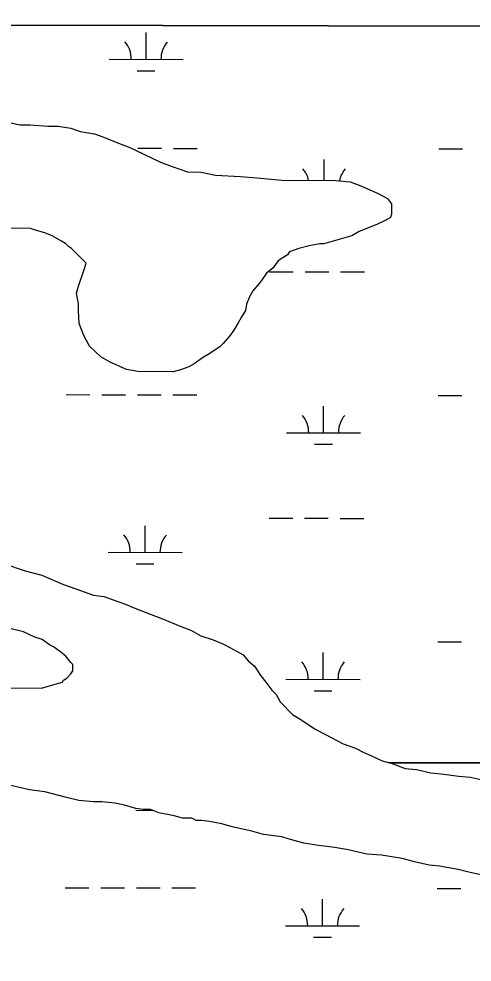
# Model space of a CAD drawing. Extents: x 3187622 to 3225504, y 800805 to 826213.
# Drawn here: x 3219479 to 3220091, y 823113 to 824386 of the extents above; entities that cross this region are included whole.
import ezdxf

# ---------------------------------------------------------------- set-up
doc = ezdxf.new("R2010")
doc.units = 0
for name, color, linetype in [('V-GRID-FRAM', 7, 'Continuous'), ('V-SITE-VEGE', 7, 'Continuous'), ('V-WETL-SWMP', 7, 'Continuous')]:
    doc.layers.add(name, color=color, linetype=linetype)

msp = doc.modelspace()

# ---------------------------------------------------------------- linework, layer by layer
at = {"layer": 'V-GRID-FRAM'}
msp.add_lwpolyline([(3191838.8, 824434.1), (3223248.6, 824370.1), (3223219.5, 806183.5), (3191793.9, 806247.5), (3191838.8, 824434.1)], dxfattribs=at)
at = {"layer": 'V-SITE-VEGE'}
for p, q in [((3220757.8, 824375.2), (3216843.4, 824383.2)), ((3219466.8, 824246.4), (3219480.8, 824243.5)), ((3219480.8, 824243.5), (3219494.8, 824243.3)), ((3219494.8, 824243.3), (3219518.6, 824241.7)), ((3219518.6, 824241.7), (3219532.6, 824241.6)), ((3219532.6, 824241.6), (3219549.4, 824238.6)), ((3219549.4, 824238.6), (3219561.9, 824234.3)), ((3219561.9, 824234.3), (3219581.5, 824231.3)), ((3219581.5, 824231.3), (3219592.6, 824227)), ((3219592.6, 824227), (3219613.6, 824218.4)), ((3219613.6, 824218.4), (3219628.9, 824212.7)), ((3219628.9, 824212.7), (3219647, 824204.1)), ((3219647, 824204.1), (3219670.7, 824192.7)), ((3219670.7, 824192.7), (3219686.1, 824187)), ((3219686.1, 824187), (3219707, 824179.8)), ((3219707, 824179.8), (3219725.2, 824179.6)), ((3219725.2, 824179.6), (3219744.7, 824175.2)), ((3219744.7, 824175.2), (3219778.3, 824173.5)), ((3219778.3, 824173.5), (3219800.7, 824171.9)), ((3219800.7, 824171.9), (3219834.3, 824168.8)), ((3219834.3, 824168.8), (3219907.1, 824168.1)), ((3219907.1, 824168.1), (3219926.6, 824166.5)), ((3219926.6, 824166.5), (3219940.6, 824160.8)), ((3219940.6, 824160.8), (3219964.3, 824150.8)), ((3219964.3, 824150.8), (3219976.8, 824143.7)), ((3219976.8, 824143.7), (3219982.4, 824136.6)), ((3219982.4, 824136.6), (3219982.2, 824122.6)), ((3219973.8, 824114.3), (3219962.5, 824108.8)), ((3219980.8, 824118.4), (3219973.8, 824114.3)), ((3219982.2, 824122.6), (3219980.8, 824118.4)), ((3219494.9, 824103.3), (3219443.1, 824103.8)), ((3219503.3, 824100.5), (3219494.9, 824103.3)), ((3219514.4, 824097.6), (3219503.3, 824100.5)), ((3219938.6, 824099.2), (3219928.8, 824093.7)), ((3219962.5, 824108.8), (3219938.6, 824099.2)), ((3219524.2, 824093.3), (3219514.4, 824097.6)), ((3219536.7, 824086.1), (3219524.2, 824093.3)), ((3219542.3, 824083.3), (3219536.7, 824086.1)), ((3219928.8, 824093.7), (3219890.9, 824082.9)), ((3219546.5, 824079.1), (3219542.3, 824083.3)), ((3219550.6, 824076.2), (3219546.5, 824079.1)), ((3219570.1, 824056.4), (3219550.6, 824076.2)), ((3219857.2, 824076.2), (3219844.6, 824072.1)), ((3219871.3, 824080.2), (3219857.2, 824076.2)), ((3219885.3, 824082.9), (3219871.3, 824080.2)), ((3219890.9, 824082.9), (3219885.3, 824082.9)), ((3219829.1, 824059.6), (3219822, 824049.9)), ((3219841.7, 824067.9), (3219829.1, 824059.6)), ((3219844.6, 824072.1), (3219841.7, 824067.9)), ((3219567.2, 824046.7), (3219570.1, 824056.4)), ((3219822, 824049.9), (3219813.5, 824043)), ((3219560, 824025.7), (3219567.2, 824046.7)), ((3219807.8, 824034.6), (3219803.6, 824029.1)), ((3219813.5, 824043), (3219807.8, 824034.6)), ((3219557.1, 824016), (3219560, 824025.7)), ((3219803.6, 824029.1), (3219795.1, 824019.4)), ((3219559.8, 824001.9), (3219557.1, 824016)), ((3219790.8, 824011), (3219786.5, 824001.2)), ((3219795.1, 824019.4), (3219790.8, 824011)), ((3219559.7, 823992.1), (3219559.8, 824001.9)), ((3219786.5, 824001.2), (3219785.1, 823992.8)), ((3219560.9, 823975.3), (3219559.7, 823992.1)), ((3219785.1, 823992.8), (3219779.4, 823983.1)), ((3219566.4, 823959.9), (3219560.9, 823975.3)), ((3219775.1, 823976.1), (3219769.4, 823966.4)), ((3219779.4, 823983.1), (3219775.1, 823976.1)), ((3219574.6, 823944.4), (3219566.4, 823959.9)), ((3219763.7, 823958.1), (3219755.2, 823948.3)), ((3219769.4, 823966.4), (3219763.7, 823958.1)), ((3219755.2, 823948.3), (3219751, 823944.2)), ((3219589.9, 823930.3), (3219574.6, 823944.4)), ((3219736.9, 823934.5), (3219727.1, 823929)), ((3219751, 823944.2), (3219736.9, 823934.5)), ((3219602.4, 823923.2), (3219589.9, 823930.3)), ((3219624.7, 823913.1), (3219602.4, 823923.2)), ((3219715.8, 823920.7), (3219708.7, 823916.6)), ((3219727.1, 823929), (3219715.8, 823920.7)), ((3219640.1, 823910.2), (3219624.7, 823913.1)), ((3219687.7, 823909.8), (3219640.1, 823910.2)), ((3219697.5, 823912.5), (3219687.7, 823909.8)), ((3219708.7, 823916.6), (3219697.5, 823912.5)), ((3219458.5, 823651.5), (3219487.8, 823641.4)), ((3219487.8, 823641.4), (3219510.2, 823635.6)), ((3219510.2, 823635.6), (3219539.4, 823622.8)), ((3219539.4, 823622.8), (3219556.2, 823617)), ((3219556.2, 823617), (3219579.9, 823608.4)), ((3219579.9, 823608.4), (3219593.9, 823606.9)), ((3219593.9, 823606.9), (3219606.4, 823602.5)), ((3219606.4, 823602.5), (3219621.8, 823596.8)), ((3219621.8, 823596.8), (3219635.7, 823591.1)), ((3219635.7, 823591.1), (3219658, 823582.5)), ((3219658, 823582.5), (3219673.4, 823576.7)), ((3219673.4, 823576.7), (3219697.1, 823566.7)), ((3219485.6, 823558.9), (3219468.9, 823563.2)), ((3219697.1, 823566.7), (3219712.4, 823561)), ((3219501, 823551.7), (3219485.6, 823558.9)), ((3219510.7, 823548.8), (3219501, 823551.7)), ((3219712.4, 823561), (3219725, 823553.8)), ((3219725, 823553.8), (3219741.7, 823548.1)), ((3219520.5, 823541.7), (3219510.7, 823548.8)), ((3219526.1, 823538.9), (3219520.5, 823541.7)), ((3219535.8, 823531.8), (3219526.1, 823538.9)), ((3219741.7, 823548.1), (3219755.7, 823542.4)), ((3219755.7, 823542.4), (3219764, 823538.1)), ((3219764, 823538.1), (3219773.8, 823532.4)), ((3219542.7, 823526.1), (3219535.8, 823531.8)), ((3219549.7, 823517.7), (3219542.7, 823526.1)), ((3219773.8, 823532.4), (3219782.1, 823528.1)), ((3219782.1, 823528.1), (3219789.1, 823519.7)), ((3219552.4, 823514.9), (3219549.7, 823517.7)), ((3219552.3, 823506.5), (3219552.4, 823514.9)), ((3219789.1, 823519.7), (3219797.4, 823512.6)), ((3219797.4, 823512.6), (3219805.7, 823499.9)), ((3219543.9, 823496.7), (3219549.5, 823502.3)), ((3219549.5, 823502.3), (3219552.3, 823506.5)), ((3219805.7, 823499.9), (3219812.6, 823491.4)), ((3219510.1, 823483), (3219528.4, 823488.5)), ((3219528.4, 823488.5), (3219538.2, 823491.2)), ((3219538.2, 823491.2), (3219539.6, 823494)), ((3219539.6, 823494), (3219543.9, 823496.7)), ((3219812.6, 823491.4), (3219820.9, 823480.2)), ((3219381.4, 823484.2), (3219510.1, 823483)), ((3219820.9, 823480.2), (3219826.4, 823474.5)), ((3219826.4, 823474.5), (3219831.9, 823464.7)), ((3219831.9, 823464.7), (3219848.6, 823447.7)), ((3219848.6, 823447.7), (3219859.7, 823440.6)), ((3219859.7, 823440.6), (3219879.2, 823427.8)), ((3219879.2, 823427.8), (3219893.1, 823420.7)), ((3219893.1, 823420.7), (3219916.8, 823407.9)), ((3219916.8, 823407.9), (3219933.5, 823402.1)), ((3219933.5, 823402.1), (3219944.7, 823396.4)), ((3219944.7, 823396.4), (3219954.5, 823392.1)), ((3219954.5, 823392.1), (3219969.8, 823385)), ((3219969.8, 823385), (3219981, 823382.1)), ((3219981, 823382.1), (3220000.5, 823374.9)), ((3220000.5, 823374.9), (3220015.9, 823373.4)), ((3220015.9, 823373.4), (3220035.4, 823369)), ((3220035.4, 823369), (3220049.4, 823367.4)), ((3220049.4, 823367.4), (3220073.2, 823364.4)), ((3220073.2, 823364.4), (3220088.6, 823362.9)), ((3220088.6, 823362.9), (3220134.7, 823352.7)), ((3219493.5, 823346), (3219462.7, 823353.3)), ((3219514.4, 823343), (3219493.5, 823346)), ((3219543.8, 823335.7), (3219514.4, 823343)), ((3219560.5, 823331.4), (3219543.8, 823335.7)), ((3219580.1, 823329.8), (3219560.5, 823331.4)), ((3219591.3, 823329.7), (3219580.1, 823329.8)), ((3219609.5, 823328.1), (3219591.3, 823329.7)), ((3219622.1, 823325.2), (3219609.5, 823328.1)), ((3219637.4, 823320.9), (3219622.1, 823325.2)), ((3219647.2, 823319.4), (3219637.4, 823320.9)), ((3219657, 823319.3), (3219647.2, 823319.4)), ((3219668.2, 823315), (3219657, 823319.3)), ((3219689.1, 823310.6), (3219668.2, 823315)), ((3219700.3, 823307.7), (3219689.1, 823310.6)), ((3219712.9, 823307.6), (3219700.3, 823307.7)), ((3219718.5, 823304.7), (3219712.9, 823307.6)), ((3219725.5, 823304.7), (3219718.5, 823304.7)), ((3219736.6, 823303.2), (3219725.5, 823304.7)), ((3219753.4, 823300.2), (3219736.6, 823303.2)), ((3219767.4, 823295.9), (3219753.4, 823300.2)), ((3219793.9, 823290), (3219767.4, 823295.9)), ((3219809.3, 823285.7), (3219793.9, 823290)), ((3219834.4, 823282.6), (3219809.3, 823285.7)), ((3219842.8, 823279.8), (3219834.4, 823282.6)), ((3219863.8, 823274), (3219842.8, 823279.8)), ((3219880.5, 823271), (3219863.8, 823274)), ((3219905.7, 823268), (3219880.5, 823271)), ((3219923.9, 823265), (3219905.7, 823268)), ((3219949, 823259.2), (3219923.9, 823265)), ((3219968.6, 823257.6), (3219949, 823259.2)), ((3219996.6, 823253.1), (3219968.6, 823257.6)), ((3220013.3, 823248.8), (3219996.6, 823253.1)), ((3220032.9, 823244.4), (3220013.3, 823248.8)), ((3220046.9, 823242.9), (3220032.9, 823244.4)), ((3220072, 823238.4), (3220046.9, 823242.9)), ((3220090.2, 823234.1), (3220072, 823238.4)), ((3220118.1, 823228.2), (3220090.2, 823234.1))]:
    msp.add_line(p, q, dxfattribs=at)
at = {"layer": 'V-WETL-SWMP'}
for p, q in [((3220757.8, 824375.2), (3215457.2, 824386)), ((3219651.1, 824331.7), (3219651.1, 824367.7)), ((3219601.1, 824331.8), (3219701.1, 824331.6)), ((3219639, 824316.3), (3219663, 824316.2)), ((3219466.8, 824246.4), (3219480.8, 824243.5)), ((3219480.8, 824243.5), (3219494.8, 824243.3)), ((3219494.8, 824243.3), (3219518.6, 824241.7)), ((3219518.6, 824241.7), (3219532.6, 824241.6)), ((3219532.6, 824241.6), (3219549.4, 824238.6)), ((3219549.4, 824238.6), (3219561.9, 824234.3)), ((3219561.9, 824234.3), (3219581.5, 824231.3)), ((3219581.5, 824231.3), (3219592.6, 824227)), ((3219592.6, 824227), (3219613.6, 824218.4)), ((3219613.6, 824218.4), (3219628.9, 824212.7)), ((3219628.9, 824212.7), (3219647, 824204.1)), ((3219640, 824211.6), (3219672, 824211.6)), ((3219647, 824204.1), (3219670.7, 824192.7)), ((3219688, 824211.5), (3219720, 824211.5)), ((3220045.9, 824210.8), (3220077.9, 824210.7)), ((3219670.7, 824192.7), (3219686.1, 824187)), ((3219686.1, 824187), (3219707, 824179.8)), ((3219891.2, 824168.3), (3219891.3, 824196.4)), ((3219707, 824179.8), (3219725.2, 824179.6)), ((3219725.2, 824179.6), (3219744.7, 824175.2)), ((3219744.7, 824175.2), (3219778.3, 824173.5)), ((3219778.3, 824173.5), (3219800.7, 824171.9)), ((3219800.7, 824171.9), (3219834.3, 824168.8)), ((3219834.3, 824168.8), (3219907.1, 824168.1)), ((3219907.1, 824168.1), (3219926.6, 824166.5)), ((3219926.6, 824166.5), (3219940.6, 824160.8)), ((3219940.6, 824160.8), (3219964.3, 824150.8)), ((3219964.3, 824150.8), (3219976.8, 824143.7)), ((3219976.8, 824143.7), (3219982.4, 824136.6)), ((3219982.4, 824136.6), (3219982.2, 824122.6)), ((3219973.8, 824114.3), (3219962.5, 824108.8)), ((3219980.8, 824118.4), (3219973.8, 824114.3)), ((3219982.2, 824122.6), (3219980.8, 824118.4)), ((3219494.9, 824103.3), (3219443.1, 824103.8)), ((3219503.3, 824100.5), (3219494.9, 824103.3)), ((3219514.4, 824097.6), (3219503.3, 824100.5)), ((3219938.6, 824099.2), (3219928.8, 824093.7)), ((3219962.5, 824108.8), (3219938.6, 824099.2)), ((3219524.2, 824093.3), (3219514.4, 824097.6)), ((3219536.7, 824086.2), (3219524.2, 824093.3)), ((3219542.3, 824083.3), (3219536.7, 824086.2)), ((3219928.8, 824093.7), (3219890.9, 824082.9)), ((3219546.5, 824079.1), (3219542.3, 824083.3)), ((3219550.6, 824076.2), (3219546.5, 824079.1)), ((3219570.1, 824056.4), (3219550.6, 824076.2)), ((3219857.2, 824076.2), (3219844.6, 824072.1)), ((3219871.3, 824080.2), (3219857.2, 824076.2)), ((3219885.3, 824082.9), (3219871.3, 824080.2)), ((3219890.9, 824082.9), (3219885.3, 824082.9)), ((3219829.1, 824059.6), (3219822, 824049.9)), ((3219841.7, 824067.9), (3219829.1, 824059.6)), ((3219844.6, 824072.1), (3219841.7, 824067.9)), ((3219567.2, 824046.7), (3219570.1, 824056.4)), ((3219822, 824049.9), (3219813.5, 824043)), ((3219560, 824025.7), (3219567.2, 824046.7)), ((3219807.8, 824034.6), (3219803.6, 824029.1)), ((3219813.5, 824043), (3219807.8, 824034.6)), ((3219817.6, 824045.1), (3219849.6, 824045)), ((3219865.6, 824045), (3219897.6, 824044.9)), ((3219913.6, 824044.9), (3219945.6, 824044.8)), ((3219557.1, 824016), (3219560, 824025.7)), ((3219803.6, 824029.1), (3219795.1, 824019.4)), ((3219559.8, 824001.9), (3219557.1, 824016)), ((3219790.8, 824011), (3219786.5, 824001.2)), ((3219795.1, 824019.4), (3219790.8, 824011)), ((3219559.7, 823992.1), (3219559.8, 824001.9)), ((3219786.5, 824001.2), (3219785, 823992.9)), ((3219560.9, 823975.3), (3219559.7, 823992.1)), ((3219785, 823992.9), (3219779.4, 823983.1)), ((3219566.4, 823959.9), (3219560.9, 823975.3)), ((3219775.1, 823976.1), (3219769.4, 823966.4)), ((3219779.4, 823983.1), (3219775.1, 823976.1)), ((3219574.6, 823944.4), (3219566.4, 823959.9)), ((3219763.7, 823958.1), (3219755.2, 823948.3)), ((3219769.4, 823966.4), (3219763.7, 823958.1)), ((3219755.2, 823948.3), (3219751, 823944.2)), ((3219589.9, 823930.3), (3219574.6, 823944.4)), ((3219736.9, 823934.5), (3219727.1, 823929)), ((3219751, 823944.2), (3219736.9, 823934.5)), ((3219602.4, 823923.2), (3219589.9, 823930.3)), ((3219624.7, 823913.1), (3219602.4, 823923.2)), ((3219715.8, 823920.7), (3219708.7, 823916.6)), ((3219727.1, 823929), (3219715.8, 823920.7)), ((3219640.1, 823910.2), (3219624.7, 823913.1)), ((3219687.7, 823909.8), (3219640.1, 823910.2)), ((3219697.5, 823912.5), (3219687.7, 823909.8)), ((3219708.7, 823916.6), (3219697.5, 823912.5)), ((3219543.3, 823879.2), (3219575.3, 823879.1)), ((3219591.3, 823879.1), (3219623.3, 823879)), ((3219639.3, 823879), (3219671.3, 823878.9)), ((3219687.3, 823878.9), (3219719.3, 823878.8)), ((3220045.2, 823878.1), (3220077.2, 823878.1)), ((3219890.5, 823827.7), (3219890.6, 823863.7)), ((3219840.5, 823827.8), (3219940.5, 823827.6)), ((3219878.5, 823812.3), (3219902.5, 823812.3)), ((3219816.9, 823712.4), (3219848.9, 823712.4)), ((3219864.9, 823712.3), (3219896.9, 823712.3)), ((3219912.9, 823712.2), (3219944.9, 823712.2)), ((3219649.7, 823666.3), (3219649.8, 823702.3)), ((3219599.7, 823666.4), (3219699.7, 823666.2)), ((3219458.5, 823651.5), (3219487.8, 823641.4)), ((3219487.8, 823641.4), (3219510.2, 823635.6)), ((3219637.7, 823650.9), (3219661.7, 823650.9)), ((3219510.2, 823635.6), (3219539.4, 823622.8)), ((3219539.4, 823622.8), (3219556.2, 823617)), ((3219556.2, 823617), (3219579.9, 823608.4)), ((3219579.9, 823608.4), (3219593.9, 823606.9)), ((3219593.9, 823606.9), (3219606.4, 823602.5)), ((3219606.4, 823602.5), (3219621.8, 823596.8)), ((3219621.8, 823596.8), (3219635.7, 823591.1)), ((3219635.7, 823591.1), (3219658, 823582.5)), ((3219658, 823582.5), (3219673.4, 823576.7)), ((3219673.4, 823576.7), (3219697.1, 823566.7)), ((3219485.6, 823558.9), (3219468.9, 823563.2)), ((3219697.1, 823566.7), (3219712.4, 823561)), ((3219501, 823551.7), (3219485.6, 823558.9)), ((3219510.7, 823548.8), (3219501, 823551.7)), ((3219712.4, 823561), (3219725, 823553.8)), ((3219725, 823553.8), (3219741.7, 823548.1)), ((3219520.5, 823541.7), (3219510.7, 823548.8)), ((3219526.1, 823538.9), (3219520.5, 823541.7)), ((3219535.8, 823531.8), (3219526.1, 823538.9)), ((3219741.7, 823548.1), (3219755.7, 823542.4)), ((3219755.7, 823542.4), (3219764, 823538.1)), ((3219764, 823538.1), (3219773.8, 823532.4)), ((3220044.5, 823545.5), (3220076.5, 823545.4)), ((3219542.7, 823526.1), (3219535.8, 823531.8)), ((3219549.7, 823517.7), (3219542.7, 823526.1)), ((3219773.8, 823532.4), (3219782.1, 823528.1)), ((3219782.1, 823528.1), (3219789.1, 823519.7)), ((3219889.8, 823495), (3219889.9, 823531)), ((3219552.4, 823514.9), (3219549.7, 823517.7)), ((3219552.3, 823506.5), (3219552.4, 823514.9)), ((3219789.1, 823519.7), (3219797.4, 823512.6)), ((3219797.4, 823512.6), (3219805.7, 823499.9)), ((3219543.9, 823496.7), (3219549.5, 823502.3)), ((3219549.5, 823502.3), (3219552.3, 823506.5)), ((3219805.7, 823499.9), (3219812.6, 823491.4)), ((3219510.1, 823483), (3219528.4, 823488.5)), ((3219528.4, 823488.5), (3219538.2, 823491.2)), ((3219538.2, 823491.2), (3219539.6, 823494)), ((3219539.6, 823494), (3219543.9, 823496.7)), ((3219812.6, 823491.4), (3219820.9, 823480.2)), ((3219839.8, 823495.1), (3219939.8, 823494.9)), ((3219381.4, 823484.2), (3219510.1, 823483)), ((3219820.9, 823480.2), (3219826.4, 823474.5)), ((3219826.4, 823474.5), (3219831.9, 823464.7)), ((3219877.8, 823479.6), (3219901.8, 823479.6)), ((3219831.9, 823464.7), (3219848.6, 823447.7)), ((3219848.6, 823447.7), (3219859.7, 823440.6)), ((3219859.7, 823440.6), (3219879.2, 823427.8)), ((3219879.2, 823427.8), (3219893.1, 823420.7)), ((3219893.1, 823420.7), (3219916.8, 823407.9)), ((3219916.8, 823407.9), (3219933.5, 823402.1)), ((3219933.5, 823402.1), (3219944.7, 823396.4)), ((3219944.7, 823396.4), (3219954.5, 823392.1)), ((3219954.5, 823392.1), (3219969.8, 823385)), ((3219969.8, 823385), (3219979.7, 823382.4)), ((3219979.7, 823382.4), (3221144.3, 823382.4)), ((3221144.3, 823382.4), (3219979.7, 823382.4)), ((3219979.7, 823382.4), (3219981, 823382.1)), ((3219981, 823382.1), (3220000.5, 823374.9)), ((3220000.5, 823374.9), (3220015.9, 823373.4)), ((3220015.9, 823373.4), (3220035.4, 823369)), ((3220035.4, 823369), (3220049.4, 823367.4)), ((3220049.4, 823367.4), (3220073.2, 823364.4)), ((3220073.2, 823364.4), (3220088.6, 823362.9)), ((3220088.6, 823362.9), (3220134.7, 823352.7)), ((3219493.5, 823346), (3219462.7, 823353.3)), ((3219514.4, 823343), (3219493.5, 823346)), ((3219543.8, 823335.7), (3219514.4, 823343)), ((3219560.5, 823331.4), (3219543.8, 823335.7)), ((3219580.1, 823329.8), (3219560.5, 823331.4)), ((3219591.3, 823329.7), (3219580.1, 823329.8)), ((3219609.5, 823328.1), (3219591.3, 823329.7)), ((3219622.1, 823325.2), (3219609.5, 823328.1)), ((3219637.4, 823320.9), (3219622.1, 823325.2)), ((3219637, 823318.3), (3219659.8, 823318.2)), ((3219647.2, 823319.4), (3219637.4, 823320.9)), ((3219657, 823319.3), (3219647.2, 823319.4)), ((3219668.2, 823315), (3219657, 823319.3)), ((3219689.1, 823310.6), (3219668.2, 823315)), ((3219700.3, 823307.7), (3219689.1, 823310.6)), ((3219712.9, 823307.6), (3219700.3, 823307.7)), ((3219718.5, 823304.7), (3219712.9, 823307.6)), ((3219725.5, 823304.7), (3219718.5, 823304.7)), ((3219736.6, 823303.2), (3219725.5, 823304.7)), ((3219753.4, 823300.2), (3219736.6, 823303.2)), ((3219767.4, 823295.9), (3219753.4, 823300.2)), ((3219793.9, 823290), (3219767.4, 823295.9)), ((3219809.3, 823285.7), (3219793.9, 823290)), ((3219834.4, 823282.6), (3219809.3, 823285.7)), ((3219842.8, 823279.8), (3219834.4, 823282.6)), ((3219863.8, 823274), (3219842.8, 823279.8)), ((3219880.5, 823271), (3219863.8, 823274)), ((3219905.7, 823268), (3219880.5, 823271)), ((3219923.9, 823265), (3219905.7, 823268)), ((3219949, 823259.2), (3219923.9, 823265)), ((3219968.6, 823257.6), (3219949, 823259.2)), ((3219996.6, 823253.1), (3219968.6, 823257.6)), ((3220013.3, 823248.8), (3219996.6, 823253.1)), ((3220032.9, 823244.4), (3220013.3, 823248.8)), ((3220046.9, 823242.9), (3220032.9, 823244.4)), ((3220072, 823238.4), (3220046.9, 823242.9)), ((3220090.2, 823234.1), (3220072, 823238.4)), ((3220118.1, 823228.2), (3220090.2, 823234.1)), ((3219541.9, 823213.8), (3219573.9, 823213.7)), ((3219589.9, 823213.7), (3219621.9, 823213.7)), ((3219637.9, 823213.6), (3219669.9, 823213.6)), ((3219685.9, 823213.5), (3219717.9, 823213.5)), ((3220043.8, 823212.8), (3220075.8, 823212.7)), ((3219889.2, 823162.4), (3219889.2, 823198.4)), ((3219839.2, 823162.5), (3219939.2, 823162.3)), ((3219877.1, 823147), (3219901.1, 823146.9))]:
    msp.add_line(p, q, dxfattribs=at)
for centre, start, end in [((3219595.8, 824332.3), 359.1115, 40.6551), ((3219706.3, 824332), 139.1115, 180.6551), ((3219836, 824161), 12.2436, 40.6551), ((3219946.4, 824160.7), 139.1115, 168.5951), ((3219835.3, 823828.3), 359.1115, 40.6551), ((3219945.8, 823828.1), 139.1115, 180.6551), ((3219594.5, 823666.9), 359.1115, 40.6551), ((3219705, 823666.7), 139.1115, 180.6551), ((3219834.6, 823495.6), 359.1115, 40.6551), ((3219945.1, 823495.4), 139.1115, 180.6551), ((3219833.9, 823163), 359.1115, 40.6551), ((3219944.4, 823162.7), 139.1115, 180.6551)]:
    msp.add_arc(centre, 35.2, start, end, dxfattribs=at)

doc.saveas('drawing.dxf')
